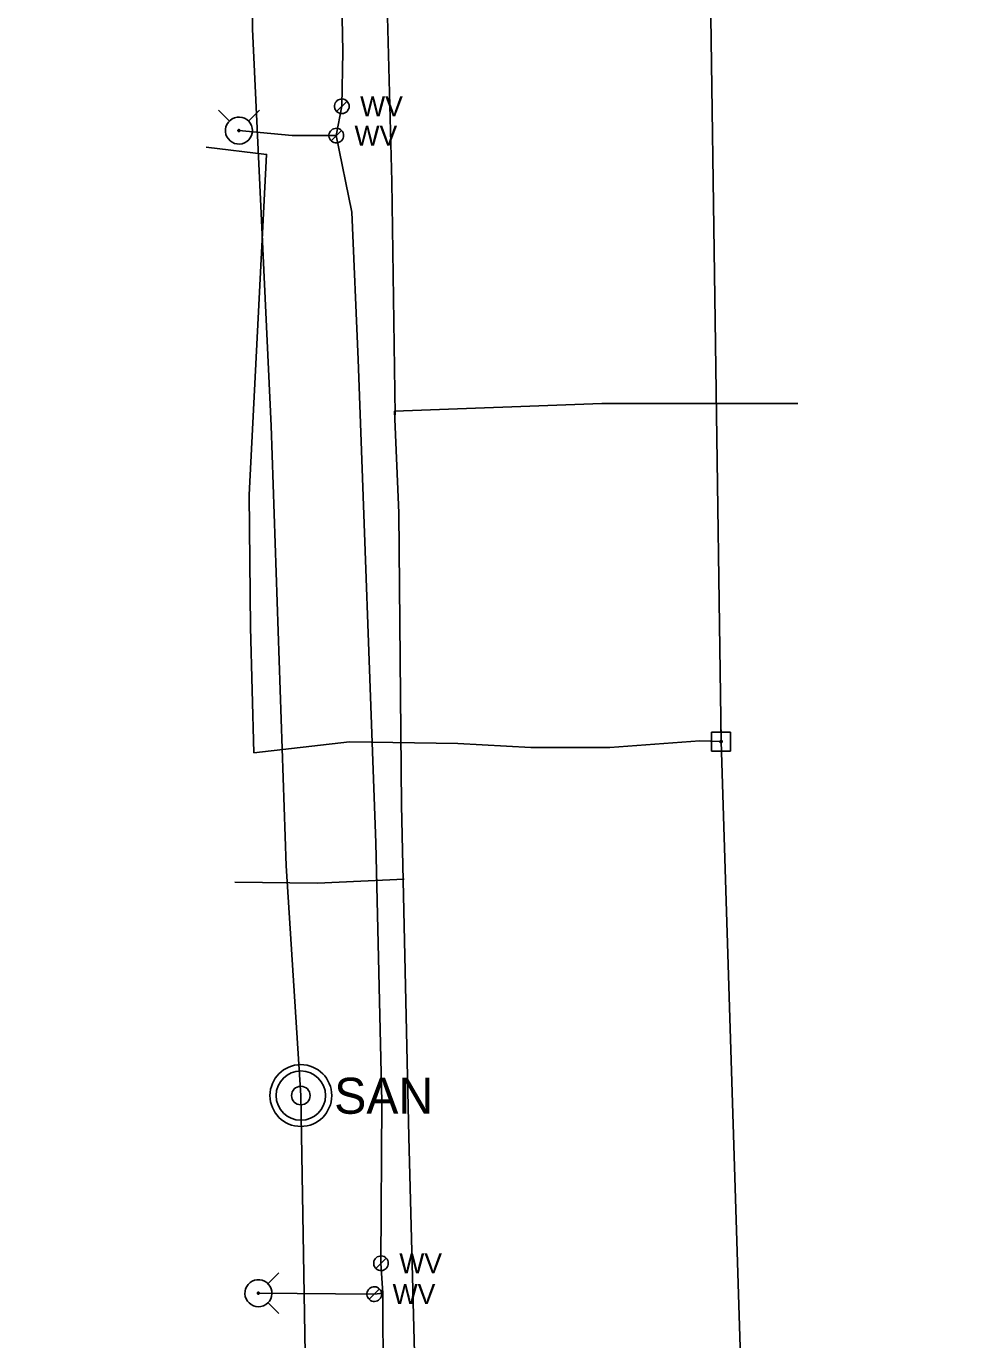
# Model space of a CAD drawing. Extents: x 600849 to 606371, y 330010 to 403088.
# Drawn here: x 601755.2 to 601935.9, y 399307.4 to 399562.6 of the extents above; entities that cross this region are included whole.
import ezdxf

# ---------------------------------------------------------------- set-up
doc = ezdxf.new("R2010")
doc.units = 0
for name, color, linetype in [('E_UTL_EPowerPole', 7, 'Continuous'), ('E_UTL_FO_UG', 7, 'Continuous'), ('E_UTL_G_UG', 7, 'Continuous'), ('E_UTL_Overhead', 7, 'Continuous'), ('E_UTL_SAN', 7, 'Continuous'), ('E_UTL_SAN_UG', 7, 'Continuous'), ('E_UTL_W', 7, 'Continuous'), ('E_UTL_W_UG', 7, 'Continuous'), ('E_UTL_WHydrant', 7, 'Continuous')]:
    doc.layers.add(name, color=color, linetype=linetype)

msp = doc.modelspace()

# ---------------------------------------------------------------- linework, layer by layer
at = {"layer": 'E_UTL_EPowerPole'}
for points in [[(601890.11, 399425.46), (601890.11, 399428.37)], [(601891.95, 399425.46), (601888.26, 399425.46)], [(601888.26, 399425.46), (601888.26, 399421.77)], [(601890.38, 399423.61), (601890.37, 399423.66), (601890.36, 399423.7), (601890.34, 399423.74), (601890.31, 399423.78), (601890.28, 399423.81), (601890.24, 399423.83), (601890.19, 399423.85), (601890.15, 399423.85), (601890.1, 399423.85), (601890.06, 399423.84), (601890.02, 399423.82), (601889.98, 399423.79), (601889.95, 399423.76), (601889.93, 399423.72), (601889.91, 399423.68), (601889.9, 399423.64), (601889.9, 399423.59), (601889.91, 399423.55), (601889.93, 399423.5), (601889.95, 399423.47), (601889.98, 399423.43), (601890.02, 399423.41), (601890.06, 399423.39), (601890.1, 399423.38), (601890.15, 399423.38), (601890.19, 399423.38), (601890.24, 399423.4), (601890.28, 399423.42), (601890.31, 399423.45), (601890.34, 399423.49), (601890.36, 399423.53), (601890.37, 399423.57), (601890.38, 399423.61)], [(601891.95, 399421.77), (601891.95, 399425.46)], [(601888.26, 399421.77), (601891.95, 399421.77)]]:
    msp.add_lwpolyline(points, dxfattribs=at)
at = {"layer": 'E_UTL_FO_UG'}
for points in [[(601799.4, 399421.43), (601798.72, 399445.78), (601798.49, 399471.57), (601801.86, 399537.67), (601790.13, 399539.08)], [(601799.4, 399421.43), (601817.97, 399423.57), (601839.04, 399423.24), (601853.2, 399422.47), (601868.52, 399422.47), (601886, 399423.76), (601890.14, 399423.61)]]:
    msp.add_lwpolyline(points, dxfattribs=at)
at = {"layer": 'E_UTL_G_UG'}
for points in [[(601826.85, 399487.1), (601826.21, 399532.41), (601824.23, 399606.3), (601822.58, 399698.43), (601820.47, 399766.2), (601820.09, 399823.48), (601818.01, 399886.01), (601815.49, 399961.9), (601814.09, 400034.24), (601812.86, 400090.65), (601813.84, 400133.27), (601775.63, 400132.35), (601762.04, 400131.73), (601761.5, 400131.58), (601755.19, 400131.71)], [(601832.58, 399207.07), (601831.05, 399287.5), (601829.49, 399346.86), (601828.07, 399411.26), (601827.55, 399468.07), (601826.74, 399487.83), (601866.97, 399489.26), (601905.05, 399489.28)], [(601795.69, 399396.33), (601811.77, 399396.11), (601828.58, 399396.89)]]:
    msp.add_lwpolyline(points, dxfattribs=at)
at = {"layer": 'E_UTL_Overhead'}
msp.add_lwpolyline([(601799.71, 399128), (601895.99, 399227.7), (601894.82, 399274.94), (601890.14, 399423.61), (601887.97, 399578.04), (601883.55, 399776.02), (601879.86, 399971.56), (601879.22, 400198.59)], dxfattribs=at)
at = {"layer": 'E_UTL_SAN'}
for radius in [6, 4.8, 1.8]:
    msp.add_circle((601808.52, 399354.86), radius, dxfattribs=at)
at = {"layer": 'E_UTL_SAN_UG'}
msp.add_lwpolyline([(601834.58, 397979.3), (601827.27, 398477.97), (601824.22, 398555.37), (601823.94, 398602.6), (601823.36, 398635.14), (601822.76, 398683.08), (601820.93, 398724.67), (601817.01, 398811.67), (601816.14, 398892.72), (601815.6, 398929.5), (601815.23, 398967.73), (601816.12, 399020.67), (601816.07, 399067.52), (601809, 399163.56), (601809.63, 399289.25), (601808.51, 399354.86), (601805.68, 399399.45), (601802.75, 399484.94), (601799.12, 399562.02), (601798.13, 399736.67), (601901.37, 399736.39)], dxfattribs=at)
at = {"layer": 'E_UTL_W'}
for points in [[(601817.9, 399547.02), (601817.88, 399547.29), (601817.8, 399547.55), (601817.68, 399547.79), (601817.51, 399548.01), (601817.3, 399548.18), (601817.07, 399548.32), (601816.81, 399548.41), (601816.55, 399548.45), (601816.27, 399548.43), (601816.01, 399548.37), (601815.76, 399548.26), (601815.54, 399548.1), (601815.36, 399547.9), (601815.21, 399547.68), (601815.11, 399547.42), (601815.06, 399547.16), (601815.06, 399546.89), (601815.11, 399546.62), (601815.21, 399546.37), (601815.36, 399546.14), (601815.54, 399545.94), (601815.76, 399545.79), (601816.01, 399545.67), (601816.27, 399545.61), (601816.55, 399545.6), (601816.81, 399545.64), (601817.07, 399545.72), (601817.3, 399545.86), (601817.51, 399546.04), (601817.68, 399546.25), (601817.8, 399546.49), (601817.88, 399546.75), (601817.9, 399547.02)], [(601815.47, 399546.01), (601817.49, 399548.03)], [(601816.82, 399541.33), (601816.79, 399541.6), (601816.71, 399541.86), (601816.59, 399542.1), (601816.42, 399542.31), (601816.22, 399542.49), (601815.98, 399542.62), (601815.73, 399542.71), (601815.46, 399542.75), (601815.19, 399542.74), (601814.92, 399542.67), (601814.68, 399542.56), (601814.46, 399542.4), (601814.27, 399542.21), (601814.12, 399541.98), (601814.02, 399541.73), (601813.97, 399541.46), (601813.97, 399541.19), (601814.02, 399540.93), (601814.12, 399540.67), (601814.27, 399540.45), (601814.46, 399540.25), (601814.68, 399540.09), (601814.92, 399539.98), (601815.19, 399539.92), (601815.46, 399539.9), (601815.73, 399539.94), (601815.98, 399540.03), (601816.22, 399540.17), (601816.42, 399540.34), (601816.59, 399540.56), (601816.71, 399540.8), (601816.79, 399541.06), (601816.82, 399541.33)], [(601814.38, 399540.32), (601816.4, 399542.34)], [(601825.51, 399322.28), (601825.49, 399322.55), (601825.41, 399322.81), (601825.29, 399323.05), (601825.12, 399323.26), (601824.91, 399323.44), (601824.68, 399323.57), (601824.42, 399323.66), (601824.15, 399323.7), (601823.88, 399323.69), (601823.62, 399323.62), (601823.37, 399323.51), (601823.15, 399323.35), (601822.97, 399323.16), (601822.82, 399322.93), (601822.72, 399322.68), (601822.67, 399322.41), (601822.67, 399322.14), (601822.72, 399321.87), (601822.82, 399321.62), (601822.97, 399321.39), (601823.15, 399321.2), (601823.37, 399321.04), (601823.62, 399320.93), (601823.88, 399320.86), (601824.15, 399320.85), (601824.42, 399320.89), (601824.68, 399320.98), (601824.91, 399321.11), (601825.12, 399321.29), (601825.29, 399321.5), (601825.41, 399321.75), (601825.49, 399322.01), (601825.51, 399322.28)], [(601823.08, 399321.27), (601825.09, 399323.28)], [(601824.21, 399316.3), (601824.19, 399316.57), (601824.11, 399316.83), (601823.99, 399317.07), (601823.82, 399317.28), (601823.61, 399317.46), (601823.38, 399317.59), (601823.12, 399317.68), (601822.86, 399317.72), (601822.58, 399317.71), (601822.32, 399317.64), (601822.07, 399317.53), (601821.85, 399317.37), (601821.67, 399317.18), (601821.52, 399316.95), (601821.42, 399316.7), (601821.37, 399316.43), (601821.37, 399316.16), (601821.42, 399315.89), (601821.52, 399315.64), (601821.67, 399315.41), (601821.85, 399315.22), (601822.07, 399315.06), (601822.32, 399314.95), (601822.58, 399314.88), (601822.86, 399314.87), (601823.12, 399314.91), (601823.38, 399315), (601823.61, 399315.13), (601823.82, 399315.31), (601823.99, 399315.52), (601824.11, 399315.77), (601824.19, 399316.03), (601824.21, 399316.3)], [(601821.78, 399315.29), (601823.8, 399317.3)]]:
    msp.add_lwpolyline(points, dxfattribs=at)
at = {"layer": 'E_UTL_W_UG'}
for points in [[(601935.92, 399089.49), (601825.9, 399089.09), (601826.74, 399119.36), (601826.12, 399185.57), (601826.41, 399222.32), (601824.54, 399299), (601824.45, 399316.49), (601824.09, 399322.28), (601824.26, 399353.61), (601823.1, 399403.96), (601819.66, 399497.82), (601818.44, 399526.48), (601815.39, 399541.33), (601816.48, 399547.02), (601816.66, 399557.67), (601814.82, 399652.77)], [(601815.39, 399541.33), (601806.81, 399541.35), (601796.5, 399542.3)], [(601824.45, 399316.49), (601822.79, 399316.3), (601800.27, 399316.47)]]:
    msp.add_lwpolyline(points, dxfattribs=at)
at = {"layer": 'E_UTL_WHydrant'}
for points in [[(601794.67, 399544.14), (601792.52, 399546.28)], [(601798.34, 399544.14), (601800.48, 399546.28)], [(601799.12, 399542.3), (601799.08, 399542.8), (601798.94, 399543.28), (601798.71, 399543.72), (601798.4, 399544.11), (601798.02, 399544.44), (601797.59, 399544.69), (601797.12, 399544.85), (601796.63, 399544.92), (601796.13, 399544.9), (601795.64, 399544.78), (601795.19, 399544.57), (601794.78, 399544.28), (601794.44, 399543.92), (601794.17, 399543.5), (601793.98, 399543.04), (601793.89, 399542.55), (601793.89, 399542.05), (601793.98, 399541.56), (601794.17, 399541.1), (601794.44, 399540.68), (601794.78, 399540.32), (601795.19, 399540.03), (601795.64, 399539.82), (601796.13, 399539.71), (601796.63, 399539.68), (601797.12, 399539.75), (601797.59, 399539.92), (601798.02, 399540.17), (601798.4, 399540.49), (601798.71, 399540.88), (601798.94, 399541.33), (601799.08, 399541.81), (601799.12, 399542.3)], [(601796.7, 399542.3), (601796.7, 399542.34), (601796.69, 399542.38), (601796.67, 399542.41), (601796.65, 399542.44), (601796.62, 399542.47), (601796.58, 399542.48), (601796.55, 399542.5), (601796.51, 399542.5), (601796.47, 399542.5), (601796.44, 399542.49), (601796.4, 399542.48), (601796.37, 399542.45), (601796.34, 399542.43), (601796.32, 399542.39), (601796.31, 399542.36), (601796.3, 399542.32), (601796.3, 399542.28), (601796.31, 399542.25), (601796.32, 399542.21), (601796.34, 399542.18), (601796.37, 399542.15), (601796.4, 399542.13), (601796.44, 399542.11), (601796.47, 399542.1), (601796.51, 399542.1), (601796.55, 399542.11), (601796.58, 399542.12), (601796.62, 399542.14), (601796.65, 399542.16), (601796.67, 399542.19), (601796.69, 399542.23), (601796.7, 399542.26), (601796.7, 399542.3)], [(601800.27, 399313.84), (601800.77, 399313.89), (601801.25, 399314.03), (601801.69, 399314.26), (601802.08, 399314.57), (601802.41, 399314.95), (601802.66, 399315.38), (601802.82, 399315.85), (601802.89, 399316.34), (601802.87, 399316.84), (601802.75, 399317.32), (601802.55, 399317.78), (601802.26, 399318.18), (601801.9, 399318.53), (601801.48, 399318.8), (601801.01, 399318.98), (601800.52, 399319.08), (601800.03, 399319.08), (601799.54, 399318.98), (601799.07, 399318.8), (601798.65, 399318.53), (601798.29, 399318.18), (601798, 399317.78), (601797.8, 399317.32), (601797.68, 399316.84), (601797.65, 399316.34), (601797.73, 399315.85), (601797.89, 399315.38), (601798.14, 399314.95), (601798.46, 399314.57), (601798.86, 399314.26), (601799.3, 399314.03), (601799.78, 399313.89), (601800.27, 399313.84)], [(601802.11, 399318.3), (601804.25, 399320.44)], [(601800.27, 399316.27), (601800.31, 399316.27), (601800.35, 399316.28), (601800.38, 399316.3), (601800.41, 399316.32), (601800.44, 399316.35), (601800.46, 399316.38), (601800.47, 399316.42), (601800.47, 399316.46), (601800.47, 399316.5), (601800.46, 399316.53), (601800.45, 399316.57), (601800.43, 399316.6), (601800.4, 399316.62), (601800.37, 399316.64), (601800.33, 399316.66), (601800.29, 399316.67), (601800.26, 399316.67), (601800.22, 399316.66), (601800.18, 399316.64), (601800.15, 399316.62), (601800.12, 399316.6), (601800.1, 399316.57), (601800.09, 399316.53), (601800.08, 399316.5), (601800.07, 399316.46), (601800.08, 399316.42), (601800.09, 399316.38), (601800.11, 399316.35), (601800.14, 399316.32), (601800.17, 399316.3), (601800.2, 399316.28), (601800.24, 399316.27), (601800.27, 399316.27)], [(601802.11, 399314.63), (601804.25, 399312.49)]]:
    msp.add_lwpolyline(points, dxfattribs=at)

# ---------------------------------------------------------------- texts
at = {"layer": 'E_UTL_SAN'}
msp.add_text('SAN', height=6.998, dxfattribs=at).set_placement((601815, 399351.32))
at = {"layer": 'E_UTL_W'}
for p in [(601820.04, 399545.1), (601818.95, 399539.4), (601827.65, 399320.35), (601826.35, 399314.37)]:
    msp.add_text('WV', height=3.85, dxfattribs=at).set_placement(p)

doc.saveas('drawing.dxf')
